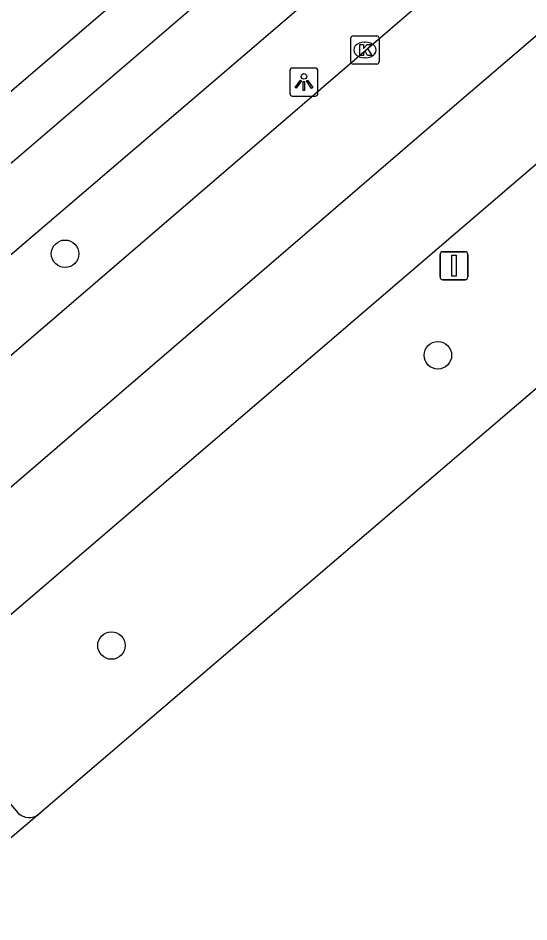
# Model space of a CAD drawing. Extents: x 159040 to 160094, y 381214 to 382518.
# Drawn here: x 159309.75 to 159327.92, y 381349.1 to 381381.25 of the extents above; entities that cross this region are included whole.
import ezdxf

# ---------------------------------------------------------------- set-up
doc = ezdxf.new("R2010")
doc.units = 0
for name, color, linetype in [('IMGEO_Boom', 7, 'Continuous'), ('IMGEO_Fietspad_gesloten', 7, 'Continuous'), ('IMGEO_Kolk', 7, 'Continuous'), ('IMGEO_Lichtpunt', 7, 'Continuous'), ('IMGEO_Rijbaan_regionaal_gesloten', 7, 'Continuous'), ('IMGEO_Verkeersbordpaal', 7, 'Continuous'), ('IMGEO_Voetpad_gesloten', 7, 'Continuous'), ('IMGEO_Voetpad_open', 7, 'Continuous')]:
    doc.layers.add(name, color=color, linetype=linetype)

msp = doc.modelspace()

# ---------------------------------------------------------------- linework, layer by layer
at = {"layer": 'IMGEO_Boom'}
for centre in [(159311.421, 381372.866), (159324.683, 381369.254), (159313.07, 381358.928)]:
    msp.add_circle(centre, 0.489, dxfattribs=at)
at = {"layer": 'IMGEO_Fietspad_gesloten'}
for points in [[(159300.496, 381368.385), (159352.874, 381413.294), (159353.612, 381413.948), (159354.006, 381415.613), (159389.964, 381446.415)], [(159388.224, 381440.332), (159371.651, 381426.113), (159345.134, 381403.373), (159318.648, 381380.652), (159300.932, 381365.516), (159300.143, 381364.853), (159300.061, 381364.742)]]:
    msp.add_lwpolyline(points, dxfattribs=at)
at = {"layer": 'IMGEO_Kolk'}
for p, q in [((159321.663, 381380.617), (159322.515, 381380.617)), ((159321.588, 381379.691), (159321.588, 381380.543)), ((159322.076, 381380.397), (159322.101, 381380.397)), ((159322.589, 381380.543), (159322.589, 381379.691)), ((159322.099, 381379.837), (159322.074, 381379.837)), ((159322.515, 381379.617), (159321.663, 381379.617))]:
    msp.add_line(p, q, dxfattribs=at)
for points in [[(159321.663, 381380.617), (159322.515, 381380.617)], [(159321.588, 381379.691), (159321.588, 381380.543)], [(159321.909, 381380.317), (159322.032, 381380.317), (159322.032, 381380.166), (159322.162, 381380.317), (159322.326, 381380.317), (159322.18, 381380.166), (159322.333, 381379.917), (159322.181, 381379.917), (159322.096, 381380.081), (159322.032, 381380.014), (159322.032, 381379.917), (159321.909, 381379.917), (159321.909, 381380.317)], [(159322.589, 381380.543), (159322.589, 381379.691)], [(159322.515, 381379.617), (159321.663, 381379.617)]]:
    msp.add_lwpolyline(points, dxfattribs=at)
for centre, start, end in [((159321.665, 381380.541), 91.552, 178.448), ((159321.665, 381380.541), 91.552, 178.448), ((159322.513, 381380.541), 1.552, 88.448), ((159322.513, 381380.541), 1.552, 88.448), ((159321.665, 381379.693), 181.552, 268.448), ((159321.665, 381379.693), 181.552, 268.448), ((159322.513, 381379.693), 271.552, 358.448), ((159322.513, 381379.693), 271.552, 358.448)]:
    msp.add_arc(centre, 0.0765, start, end, dxfattribs=at)
for centre, major_axis, ratio, start_param, end_param in [((159322.075, 381380.117), (-0.387, 0.002), 0.722429, 4.712389, 7.853982), ((159322.1, 381380.117), (-0.39, 0.002), 0.717154, 1.570796, 4.712389)]:
    msp.add_ellipse(centre, major_axis=major_axis, ratio=ratio, start_param=start_param, end_param=end_param, dxfattribs=at)
at = {"layer": 'IMGEO_Lichtpunt'}
for p, q in [((159319.418, 381379.379), (159319.418, 381378.572)), ((159319.418, 381379.379), (159319.418, 381378.572)), ((159320.32, 381379.474), (159319.512, 381379.474)), ((159320.32, 381379.474), (159319.512, 381379.474)), ((159320.414, 381378.572), (159320.414, 381379.379)), ((159320.414, 381378.572), (159320.414, 381379.379)), ((159319.512, 381378.478), (159320.32, 381378.478)), ((159319.512, 381378.478), (159320.32, 381378.478))]:
    msp.add_line(p, q, dxfattribs=at)
for points in [[(159319.792, 381379.043), (159319.831, 381379.015), (159319.643, 381378.753), (159319.605, 381378.78), (159319.792, 381379.043)], [(159320.004, 381379.015), (159320.042, 381379.042), (159320.229, 381378.78), (159320.19, 381378.752), (159320.004, 381379.015)], [(159319.894, 381378.995), (159319.941, 381378.995), (159319.941, 381378.673), (159319.894, 381378.673), (159319.894, 381378.995)]]:
    msp.add_lwpolyline(points, dxfattribs=at)
msp.add_circle((159319.917, 381379.177), 0.0994, dxfattribs=at)
for centre, start, end in [((159319.512, 381379.379), 90, 180), ((159319.512, 381379.379), 90, 180), ((159320.32, 381379.379), 0, 90), ((159320.32, 381379.379), 0, 90), ((159319.512, 381378.572), 180, 270), ((159319.512, 381378.572), 180, 270), ((159320.32, 381378.572), 270, 0), ((159320.32, 381378.572), 270, 360)]:
    msp.add_arc(centre, 0.0946, start, end, dxfattribs=at)
at = {"layer": 'IMGEO_Rijbaan_regionaal_gesloten'}
for points in [[(159524.392, 381565.298), (159524.318, 381565.22), (159513.487, 381553.459), (159509.914, 381549.667), (159499.797, 381539.047), (159492.644, 381531.758), (159482.267, 381521.51), (159465.201, 381505.256), (159442.492, 381484.426), (159434.773, 381477.467), (159414.042, 381459.154), (159404.558, 381450.901), (159395.563, 381443.073), (159354.89, 381408.246), (159339.224, 381394.831), (159304.87, 381365.271), (159301.884, 381362.731)], [(159223.955, 381291.092), (159228.218, 381294.768), (159249.8, 381313.294), (159261.119, 381323.01), (159270.676, 381331.27), (159281.84, 381340.822), (159296.948, 381353.793), (159309.361, 381364.454), (159324.607, 381377.572), (159336.854, 381388.065), (159355.279, 381403.848), (159370.545, 381416.887), (159383.498, 381428.039), (159401.924, 381443.755), (159413.428, 381453.788), (159429.207, 381467.675), (159453.123, 381489.287), (159476.095, 381510.615), (159487.725, 381521.828), (159499.136, 381533.249), (159515.536, 381550.447), (159526.975, 381562.783)], [(159306.514, 381357.491), (159404.195, 381441.263), (159409.309, 381445.71), (159416.317, 381451.803), (159432.909, 381466.414), (159448.426, 381480.359), (159461.511, 381492.336), (159474.06, 381504.012), (159488.86, 381518.149), (159495.714, 381524.98), (159529.443, 381560.38)], [(159536.368, 381553.774), (159525.014, 381542.388), (159507.251, 381525.399), (159490.066, 381509.393), (159472.78, 381493.666), (159455.885, 381478.555), (159436.893, 381461.755), (159418.54, 381445.713), (159413.374, 381441.268), (159355.053, 381391.082), (159310.488, 381352.927)], [(159310.488, 381352.927), (159307.398, 381350.309)]]:
    msp.add_lwpolyline(points, dxfattribs=at)
at = {"layer": 'IMGEO_Verkeersbordpaal'}
for p, q in [((159324.859, 381372.941), (159325.649, 381372.941)), ((159325.649, 381372.941), (159324.859, 381372.941)), ((159324.759, 381372.041), (159324.759, 381372.841)), ((159324.759, 381372.841), (159324.759, 381372.041)), ((159325.749, 381372.841), (159325.749, 381372.041)), ((159325.749, 381372.041), (159325.749, 381372.841)), ((159325.649, 381371.941), (159324.859, 381371.941)), ((159324.859, 381371.941), (159325.649, 381371.941))]:
    msp.add_line(p, q, dxfattribs=at)
msp.add_lwpolyline([(159325.179, 381372.816), (159325.329, 381372.816), (159325.329, 381372.066), (159325.179, 381372.066), (159325.179, 381372.816)], dxfattribs=at)
for centre, start, end in [((159324.859, 381372.841), 90, 180), ((159324.859, 381372.841), 90, 180), ((159325.649, 381372.841), 0, 90), ((159325.649, 381372.841), 360, 90), ((159324.859, 381372.041), 180, 270), ((159324.859, 381372.041), 180, 270), ((159325.649, 381372.041), 270, 0), ((159325.649, 381372.041), 270, 0)]:
    msp.add_arc(centre, 0.1, start, end, dxfattribs=at)
at = {"layer": 'IMGEO_Voetpad_gesloten'}
msp.add_lwpolyline([(159306.473, 381356.815), (159309.75, 381352.969)], dxfattribs=at)
msp.add_arc((159310.142, 381353.353), 0.548, 224.3788, 309.1067, dxfattribs=at)
at = {"layer": 'IMGEO_Voetpad_open'}
msp.add_lwpolyline([(159352.036, 381415.106), (159297.175, 381368.084)], dxfattribs=at)

doc.saveas('drawing.dxf')
